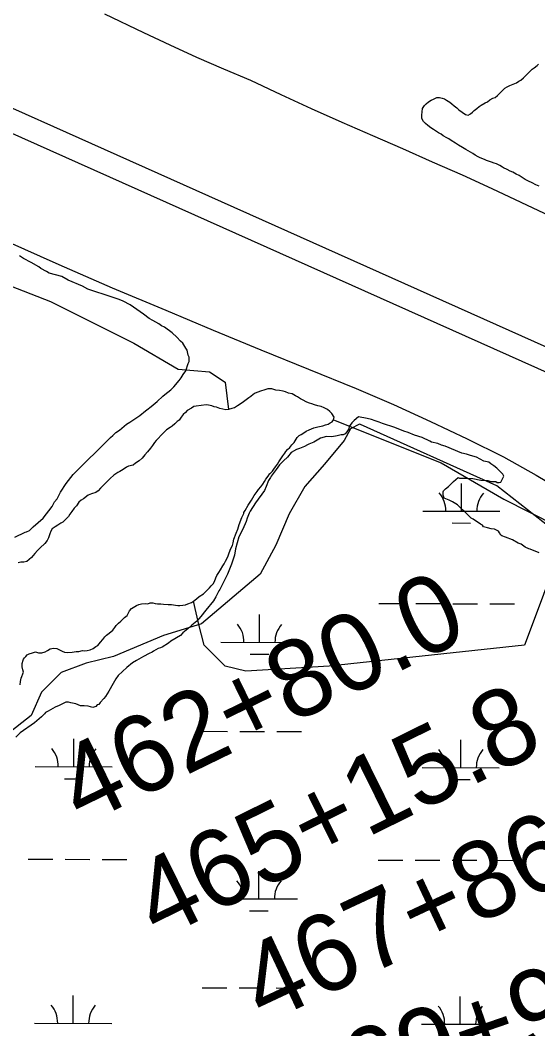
# Model space of a CAD drawing. Extents: x 3180038 to 3217926, y 922069 to 947485.
# Drawn here: x 3203093 to 3203764, y 928423 to 929731 of the extents above; entities that cross this region are included whole.
import ezdxf

# ---------------------------------------------------------------- set-up
doc = ezdxf.new("R2010")
doc.units = 0
for name, color, linetype in [('V-LEVE-TOET', 7, 'Continuous'), ('V-SITE-VEGE', 7, 'Continuous'), ('V-SURV-IDEN', 7, 'Continuous'), ('V-SURV-LINE', 7, 'Continuous'), ('V-TOPO-SHOR', 7, 'Continuous'), ('V-WETL-SWMP', 7, 'Continuous')]:
    doc.layers.add(name, color=color, linetype=linetype)

msp = doc.modelspace()

# ---------------------------------------------------------------- linework, layer by layer
at = {"layer": 'V-LEVE-TOET'}
for points in [[(3203780.1, 929477.2), (3203742.4, 929494.9), (3203704.8, 929512.6), (3203666.3, 929530.2), (3203627.7, 929547.4), (3203589, 929564.5), (3203550.2, 929581.3), (3203510.4, 929598.7), (3203470.7, 929616.5), (3203431.2, 929634.6), (3203391.9, 929653), (3203356.9, 929667.9), (3203322, 929683.1), (3203287.4, 929698.8), (3203253, 929715), (3203202.7, 929739.4)], [(3203074.2, 929445.1), (3203143, 929414.4), (3203212.2, 929384.4), (3203281.6, 929355.1), (3203343.1, 929329.3), (3203404.8, 929303.9), (3203466.6, 929278.7), (3203528.4, 929253.7), (3203576.8, 929232.8), (3203624.8, 929211), (3203672.4, 929188.4), (3203719.5, 929164.9), (3203761.8, 929141.2), (3203803.6, 929116.7)]]:
    msp.add_lwpolyline(points, dxfattribs=at)
at = {"layer": 'V-SITE-VEGE'}
for p, q in [((3203097.3, 929422.3), (3203092.1, 929425.6)), ((3203106.9, 929417.2), (3203097.3, 929422.3)), ((3203117.2, 929411.3), (3203106.9, 929417.2)), ((3203119.7, 929409.4), (3203117.2, 929411.3)), ((3203126.8, 929405.5), (3203119.7, 929409.4)), ((3203130.6, 929403.5), (3203126.8, 929405.5)), ((3203146.7, 929398.9), (3203130.6, 929403.5)), ((3203155, 929394.4), (3203146.7, 929398.9)), ((3203173.7, 929386.6), (3203155, 929394.4)), ((3203180.7, 929382.7), (3203173.7, 929386.6)), ((3203188.4, 929380.1), (3203180.7, 929382.7)), ((3203204.5, 929374.8), (3203188.4, 929380.1)), ((3203213.5, 929371.6), (3203204.5, 929374.8)), ((3203221.2, 929369), (3203213.5, 929371.6)), ((3203226.3, 929367), (3203221.2, 929369)), ((3203235.3, 929362.4), (3203226.3, 929367)), ((3203252.6, 929350.1), (3203235.3, 929362.4)), ((3203260.3, 929344.3), (3203252.6, 929350.1)), ((3203264.8, 929341.7), (3203260.3, 929344.3)), ((3203272.5, 929337.8), (3203264.8, 929341.7)), ((3203276.3, 929335.2), (3203272.5, 929337.8)), ((3203280.2, 929333.3), (3203276.3, 929335.2)), ((3203289.8, 929326.1), (3203280.2, 929333.3)), ((3203296.2, 929320.3), (3203289.8, 929326.1)), ((3203300.7, 929315.1), (3203296.2, 929320.3)), ((3203303.9, 929312.6), (3203300.7, 929315.1)), ((3203307.7, 929306.1), (3203303.9, 929312.6)), ((3203309.6, 929303.5), (3203307.7, 929306.1)), ((3203310.9, 929297.1), (3203309.6, 929303.5)), ((3203307.6, 929276.5), (3203310.8, 929286.1)), ((3203310.8, 929286.1), (3203312.1, 929288.7)), ((3203312.2, 929294.5), (3203310.9, 929297.1)), ((3203312.1, 929288.7), (3203312.2, 929294.5)), ((3203304.3, 929272), (3203307.6, 929276.5)), ((3203292, 929256), (3203299.1, 929264.3)), ((3203299.1, 929264.3), (3203301.7, 929267.5)), ((3203301.7, 929267.5), (3203304.3, 929272)), ((3203280.4, 929245.8), (3203288.1, 929252.2)), ((3203288.1, 929252.2), (3203292, 929256)), ((3203262.9, 929230.4), (3203270.7, 929236.8)), ((3203270.7, 929236.8), (3203277.8, 929243.8)), ((3203277.8, 929243.8), (3203280.4, 929245.8)), ((3203248.1, 929218.9), (3203255.2, 929224.7)), ((3203255.2, 929224.7), (3203257.1, 929225.9)), ((3203257.1, 929225.9), (3203262.9, 929230.4)), ((3203224.8, 929202.3), (3203230.6, 929207.4)), ((3203230.6, 929207.4), (3203235.2, 929210)), ((3203235.2, 929210), (3203248.1, 929218.9)), ((3203522.8, 929209.1), (3203519.5, 929204.6)), ((3203526, 929212.3), (3203522.8, 929209.1)), ((3203531.8, 929216.8), (3203526, 929212.3)), ((3203542.7, 929214.8), (3203531.8, 929216.8)), ((3203548.5, 929213.5), (3203542.7, 929214.8)), ((3203553, 929211.6), (3203548.5, 929213.5)), ((3203558.2, 929210.2), (3203553, 929211.6)), ((3203562.7, 929208.3), (3203558.2, 929210.2)), ((3203578.7, 929203), (3203562.7, 929208.3)), ((3203213.2, 929192.7), (3203217.1, 929196.5)), ((3203217.1, 929196.5), (3203221.6, 929199.7)), ((3203221.6, 929199.7), (3203224.8, 929202.3)), ((3203514.3, 929195), (3203511.7, 929193.7)), ((3203516.3, 929197.6), (3203514.3, 929195)), ((3203518.9, 929201.4), (3203516.3, 929197.6)), ((3203519.5, 929204.6), (3203518.9, 929201.4)), ((3203590.3, 929198.5), (3203578.7, 929203)), ((3203596, 929196.5), (3203590.3, 929198.5)), ((3203604.4, 929193.3), (3203596, 929196.5)), ((3203161.5, 929142.1), (3203210, 929190.1)), ((3203210, 929190.1), (3203213.2, 929192.7)), ((3203467.3, 929181.7), (3203465.4, 929180.5)), ((3203473.7, 929184.3), (3203467.3, 929181.7)), ((3203482.1, 929189.4), (3203473.7, 929184.3)), ((3203489.9, 929191.3), (3203482.1, 929189.4)), ((3203496.9, 929191.2), (3203489.9, 929191.3)), ((3203504, 929192.5), (3203496.9, 929191.2)), ((3203509.2, 929193.8), (3203504, 929192.5)), ((3203511.7, 929193.7), (3203509.2, 929193.8)), ((3203614, 929190), (3203604.4, 929193.3)), ((3203624.3, 929185.4), (3203614, 929190)), ((3203626.2, 929184.2), (3203624.3, 929185.4)), ((3203634.6, 929182.2), (3203626.2, 929184.2)), ((3203639.1, 929180.2), (3203634.6, 929182.2)), ((3203444.1, 929170.9), (3203439.5, 929164.5)), ((3203451.2, 929174.8), (3203444.1, 929170.9)), ((3203455, 929176), (3203451.2, 929174.8)), ((3203461.5, 929178.6), (3203455, 929176)), ((3203465.4, 929180.5), (3203461.5, 929178.6)), ((3203644.2, 929178.9), (3203639.1, 929180.2)), ((3203665.4, 929169.8), (3203644.2, 929178.9)), ((3203671.8, 929168.5), (3203665.4, 929169.8)), ((3203675.7, 929167.2), (3203671.8, 929168.5)), ((3203434.4, 929160), (3203429.2, 929154.9)), ((3203439.5, 929164.5), (3203434.4, 929160)), ((3203682.7, 929165.2), (3203675.7, 929167.2)), ((3203684.7, 929164.5), (3203682.7, 929165.2)), ((3203694.3, 929159.4), (3203684.7, 929164.5)), ((3203700.7, 929158), (3203694.3, 929159.4)), ((3203703.3, 929156.1), (3203700.7, 929158)), ((3203707.1, 929153.5), (3203703.3, 929156.1)), ((3203152.4, 929130.6), (3203161.5, 929142.1)), ((3203424.7, 929148.5), (3203418.2, 929140.2)), ((3203429.2, 929154.9), (3203424.7, 929148.5)), ((3203711, 929150.3), (3203707.1, 929153.5)), ((3203718.7, 929142.5), (3203711, 929150.3)), ((3203719.9, 929139.9), (3203718.7, 929142.5)), ((3203145.3, 929119.1), (3203152.4, 929130.6)), ((3203414.9, 929134.4), (3203411.7, 929126.7)), ((3203417.5, 929138.2), (3203414.9, 929134.4)), ((3203418.2, 929140.2), (3203417.5, 929138.2)), ((3203648.5, 929126.8), (3203654.9, 929133.2)), ((3203654.9, 929133.2), (3203660.7, 929138.3)), ((3203660.7, 929138.3), (3203662.7, 929137.6)), ((3203662.7, 929137.6), (3203672.3, 929137.6)), ((3203672.3, 929137.6), (3203680, 929136.9)), ((3203680, 929136.9), (3203690.3, 929134.9)), ((3203690.3, 929134.9), (3203699.3, 929134.2)), ((3203699.3, 929134.2), (3203703.2, 929132.9)), ((3203703.2, 929132.9), (3203709.6, 929132.9)), ((3203709.6, 929132.9), (3203711.5, 929131.6)), ((3203711.5, 929131.6), (3203714.1, 929131.6)), ((3203714.1, 929131.6), (3203716, 929132.2)), ((3203716, 929132.2), (3203719.9, 929139.9)), ((3203140.7, 929110.7), (3203145.3, 929119.1)), ((3203409.7, 929121.6), (3203398.1, 929105.5)), ((3203411.7, 929126.7), (3203409.7, 929121.6)), ((3203641.3, 929119.7), (3203642, 929121)), ((3203641.3, 929115.2), (3203641.3, 929119.7)), ((3203642, 929121), (3203644.6, 929123.6)), ((3203644.6, 929123.6), (3203648.5, 929126.8)), ((3203134.2, 929100.5), (3203137.5, 929106.9)), ((3203137.5, 929106.9), (3203140.7, 929110.7)), ((3203398.1, 929105.5), (3203390.9, 929094.6)), ((3203642.6, 929111.4), (3203641.3, 929115.2)), ((3203649, 929108.8), (3203642.6, 929111.4)), ((3203653.5, 929106.8), (3203649, 929108.8)), ((3203659.9, 929102.9), (3203653.5, 929106.8)), ((3203666.3, 929096.4), (3203659.9, 929102.9)), ((3203122.6, 929085.7), (3203134.2, 929100.5)), ((3203389.6, 929092.1), (3203387, 929085.6)), ((3203390.9, 929094.6), (3203389.6, 929092.1)), ((3203669.5, 929093.8), (3203666.3, 929096.4)), ((3203677.8, 929085.4), (3203669.5, 929093.8)), ((3203109.6, 929074.2), (3203122.6, 929085.7)), ((3203385.7, 929081.1), (3203381.8, 929071.5)), ((3203387, 929085.6), (3203385.7, 929081.1)), ((3203680.4, 929084.1), (3203677.8, 929085.4)), ((3203690, 929077.7), (3203680.4, 929084.1)), ((3203692.6, 929076.4), (3203690, 929077.7)), ((3203085.8, 929060.8), (3203099.3, 929067.2)), ((3203099.3, 929067.2), (3203101.2, 929067.8)), ((3203101.2, 929067.8), (3203105.1, 929069.7)), ((3203105.1, 929069.7), (3203109.6, 929074.2)), ((3203381.8, 929071.5), (3203376.6, 929061.2)), ((3203693.9, 929074.4), (3203692.6, 929076.4)), ((3203699, 929073.1), (3203693.9, 929074.4)), ((3203703.5, 929071.8), (3203699, 929073.1)), ((3203708, 929071.1), (3203703.5, 929071.8)), ((3203709.9, 929070.5), (3203708, 929071.1)), ((3203713.1, 929068.5), (3203709.9, 929070.5)), ((3203714.4, 929066.6), (3203713.1, 929068.5)), ((3203716.1, 929063.7), (3203714.4, 929066.6)), ((3203717.6, 929062.7), (3203716.1, 929063.7)), ((3203376.6, 929061.2), (3203372, 929045.8)), ((3203722.1, 929060.8), (3203717.6, 929062.7)), ((3203731.1, 929057.5), (3203722.1, 929060.8)), ((3203738.8, 929053), (3203731.1, 929057.5)), ((3203742.6, 929051.7), (3203738.8, 929053)), ((3203747.8, 929047.8), (3203742.6, 929051.7)), ((3203370.7, 929037.5), (3203366.8, 929025.9)), ((3203372, 929045.8), (3203370.7, 929037.5)), ((3203752.3, 929045.8), (3203747.8, 929047.8)), ((3203754.2, 929045.2), (3203752.3, 929045.8)), ((3203765.8, 929040.6), (3203754.2, 929045.2)), ((3203366.8, 929025.9), (3203361.5, 929013.1)), ((3203361.5, 929013.1), (3203354.4, 928998.3)), ((3203354.4, 928998.3), (3203351.8, 928993.2)), ((3203350.5, 928991.2), (3203346.6, 928983.5)), ((3203351.8, 928993.2), (3203350.5, 928991.2)), ((3203343.4, 928978.4), (3203333.6, 928966.2)), ((3203346.6, 928983.5), (3203343.4, 928978.4)), ((3203333.6, 928966.2), (3203327.2, 928957.9)), ((3203315.5, 928947), (3203310.4, 928941.9)), ((3203322, 928952.1), (3203315.5, 928947)), ((3203327.2, 928957.9), (3203322, 928952.1)), ((3203300.7, 928933.6), (3203288.4, 928925.9)), ((3203303.9, 928936.8), (3203300.7, 928933.6)), ((3203310.4, 928941.9), (3203303.9, 928936.8)), ((3203285.2, 928923.4), (3203276.8, 928918.3)), ((3203288.4, 928925.9), (3203285.2, 928923.4)), ((3203260, 928910), (3203252.9, 928906.2)), ((3203263.9, 928911.9), (3203260, 928910)), ((3203265.8, 928913.2), (3203263.9, 928911.9)), ((3203271.6, 928916.4), (3203265.8, 928913.2)), ((3203274.8, 928917.6), (3203271.6, 928916.4)), ((3203276.8, 928918.3), (3203274.8, 928917.6)), ((3203238.7, 928897.9), (3203231, 928892.1)), ((3203243.9, 928901.1), (3203238.7, 928897.9)), ((3203252.9, 928906.2), (3203243.9, 928901.1)), ((3203220, 928881.3), (3203216.7, 928877.4)), ((3203231, 928892.1), (3203220, 928881.3)), ((3203213.5, 928871), (3203207.6, 928861.4)), ((3203216.7, 928877.4), (3203213.5, 928871)), ((3203203.7, 928854.3), (3203201.2, 928851.7)), ((3203207.6, 928861.4), (3203203.7, 928854.3)), ((3203143.2, 928842.4), (3203138, 928840.5)), ((3203152.2, 928846.9), (3203143.2, 928842.4)), ((3203155.4, 928846.8), (3203152.2, 928846.9)), ((3203158.7, 928846.2), (3203155.4, 928846.8)), ((3203160.6, 928845.5), (3203158.7, 928846.2)), ((3203165.1, 928844.9), (3203160.6, 928845.5)), ((3203170.9, 928842.3), (3203165.1, 928844.9)), ((3203176, 928842.2), (3203170.9, 928842.3)), ((3203181.2, 928841.6), (3203176, 928842.2)), ((3203186.9, 928840.2), (3203181.2, 928841.6)), ((3203190.8, 928841.5), (3203186.9, 928840.2)), ((3203192.7, 928843.4), (3203190.8, 928841.5)), ((3203194.7, 928844.1), (3203192.7, 928843.4)), ((3203196.6, 928846.6), (3203194.7, 928844.1)), ((3203201.2, 928851.7), (3203196.6, 928846.6)), ((3203124.5, 928831.6), (3203120.6, 928827.7)), ((3203125.8, 928833.5), (3203124.5, 928831.6)), ((3203129, 928835.4), (3203125.8, 928833.5)), ((3203138, 928840.5), (3203129, 928835.4)), ((3203111.6, 928820), (3203092.8, 928807.3)), ((3203120.6, 928827.7), (3203111.6, 928820)), ((3203092.8, 928807.3), (3203087, 928801.5))]:
    msp.add_line(p, q, dxfattribs=at)
at = {"layer": 'V-SURV-LINE'}
for points in [[(3202254, 929988.1), (3203980.7, 929215.6)], [(3203968.4, 929188.3), (3202241.8, 929960.7)]]:
    msp.add_lwpolyline(points, dxfattribs=at)
at = {"layer": 'V-TOPO-SHOR'}
for points in [[(3203670.4, 929609.1), (3203673.8, 929608.1), (3203676.9, 929609.9), (3203679.3, 929611.9), (3203681.7, 929614.3), (3203685, 929616.7), (3203688, 929619.3), (3203690.6, 929621.3), (3203695.9, 929624.1), (3203698.9, 929625.7), (3203702.1, 929628.1), (3203706, 929630.3), (3203709, 929631.3), (3203712, 929633.7), (3203714.9, 929636.7), (3203717.5, 929639.5), (3203721.3, 929643.3), (3203724.2, 929644.9), (3203728, 929646.7), (3203732, 929648.5), (3203736.3, 929650.1), (3203739.5, 929652.1), (3203742.1, 929653.7), (3203745.4, 929656.5), (3203748.6, 929659.5), (3203751.5, 929662.5), (3203754.1, 929665.1), (3203756.9, 929667.7), (3203758.3, 929668.7), (3203759.6, 929669.7), (3203763.2, 929672.7), (3203765, 929674.5)], [(3203718.2, 929540.6), (3203714.8, 929542.8), (3203710.4, 929545.1), (3203707.4, 929546.1), (3203704.1, 929547.3), (3203697.7, 929549.2), (3203694.9, 929550.6), (3203689.5, 929552.8), (3203686.6, 929554.3), (3203682.8, 929556.5), (3203679.8, 929558.3), (3203674, 929561.8), (3203670.8, 929563.6), (3203666.4, 929566.1), (3203661.3, 929569.5), (3203657.5, 929571.9), (3203651.7, 929575.4), (3203648.7, 929577.4), (3203646.1, 929579), (3203641.5, 929581.5), (3203638.7, 929583.5), (3203635.4, 929585.3), (3203632.6, 929587.2), (3203629, 929589.6), (3203625.6, 929591.6), (3203621.4, 929594.7), (3203618.4, 929597.5), (3203616, 929600.2), (3203613.6, 929604), (3203613.6, 929608.4), (3203614, 929612.5), (3203614.6, 929616.9), (3203617.1, 929620.7), (3203619.3, 929623.1), (3203622.5, 929625.3), (3203626, 929627.5), (3203628.8, 929629.1), (3203633.3, 929631.1), (3203636.7, 929631.3), (3203640.1, 929630.4), (3203643.1, 929629.2), (3203645.9, 929627.8), (3203649.9, 929625.2), (3203652.8, 929622.9), (3203655.6, 929620.5), (3203659, 929617.7), (3203661.6, 929615.2), (3203670.4, 929609.1)], [(3202699.2, 929544.8), (3202905.9, 929457.9), (3202966.7, 929430.9), (3203132.2, 929366.7), (3203240.3, 929312.6), (3203297.7, 929278.9), (3203338.2, 929275.5), (3203358.5, 929262), (3203363, 929226.7)], [(3203765.8, 929516), (3203761.6, 929518), (3203757, 929520.3), (3203752, 929522.7), (3203747.9, 929524.9), (3203743.9, 929527.4), (3203739.9, 929530), (3203736.1, 929531.9), (3203731.7, 929534.1), (3203728.2, 929535.7), (3203724.6, 929537.8), (3203719.6, 929539.8), (3203718.2, 929540.6)], [(3203340.7, 928998), (3203343.3, 929000.6), (3203344.8, 929003.6), (3203346.4, 929008.2), (3203347.9, 929011.2), (3203350.6, 929015.3), (3203352.5, 929018.7), (3203355.5, 929023.6), (3203357.4, 929026.2), (3203359.3, 929029.6), (3203362, 929035.6), (3203363.9, 929040.5), (3203366.2, 929046.2), (3203368.1, 929050), (3203368.9, 929053.7), (3203370, 929058.3), (3203373.1, 929066.2), (3203375, 929071.1), (3203376.9, 929077.5), (3203380.4, 929086.5), (3203383, 929091.8), (3203383, 929092.9), (3203384.6, 929095.5), (3203388.4, 929102.3), (3203392.9, 929109.1), (3203396.4, 929115.1), (3203400.2, 929120), (3203402.1, 929122.6), (3203405.1, 929126), (3203407.4, 929129.8), (3203409.7, 929133.2), (3203411.6, 929136.2), (3203414.6, 929139.9), (3203416.5, 929143.3), (3203416.9, 929143.7), (3203419.9, 929146.3), (3203421.8, 929149), (3203424.1, 929152.3), (3203426.4, 929155.7), (3203428.3, 929158.4), (3203430.2, 929161.4), (3203433.6, 929166.3), (3203435.9, 929170), (3203437.4, 929171.9), (3203439.7, 929174.5), (3203442.4, 929177.2), (3203445, 929180.6), (3203448.1, 929183.9), (3203452.2, 929190.3), (3203452.6, 929190.7), (3203454.5, 929192.6), (3203457.2, 929194.1), (3203460.6, 929196.3), (3203463.6, 929198.2), (3203467.4, 929200.1), (3203470.8, 929201.6), (3203473.8, 929202.7), (3203478.7, 929203.8), (3203485.2, 929205.3), (3203488.6, 929206.4), (3203492.3, 929207.5), (3203495, 929209), (3203497.6, 929210.5), (3203499.2, 929213.1), (3203499.9, 929216.5), (3203496.9, 929221.1), (3203495.4, 929223), (3203494.3, 929224.1), (3203491.3, 929226.7), (3203487.2, 929228.7), (3203483, 929230.2), (3203478.9, 929231.3), (3203474.7, 929232.5), (3203471, 929234), (3203467.9, 929234.8), (3203464.6, 929235.9), (3203458.9, 929239), (3203456.3, 929240.5), (3203452.5, 929242.8), (3203449.9, 929244.3), (3203445.4, 929246.6), (3203440.8, 929247.8), (3203437.1, 929249.3), (3203434.1, 929250.4), (3203429.2, 929251.2), (3203424.2, 929251.6), (3203419.4, 929253.5), (3203414.1, 929253.2), (3203410.3, 929252.1), (3203404.6, 929250.2), (3203397.8, 929247.6), (3203395.2, 929246.1), (3203392.1, 929243.5), (3203389.5, 929241.6), (3203386.1, 929239), (3203382.6, 929236.4), (3203379.6, 929234.1), (3203374.7, 929231.1), (3203370.9, 929228.5), (3203367.5, 929227.8), (3203363, 929226.7)], [(3203321.1, 929231), (3203318.1, 929230.3), (3203315, 929228.4), (3203309.4, 929225), (3203307.1, 929222.8), (3203304.4, 929219.8), (3203301.8, 929216.4), (3203299.1, 929212.6), (3203296.4, 929210.8), (3203293.4, 929207.8), (3203290, 929204.8), (3203287.3, 929203.3), (3203282.8, 929199.9), (3203279, 929196.5), (3203275.6, 929193.1), (3203271.8, 929189), (3203269.1, 929186.4), (3203267.2, 929183.7), (3203264.6, 929180), (3203261.9, 929176.2), (3203258.1, 929171.7), (3203254.3, 929167.6), (3203250.9, 929163.4), (3203247.1, 929159.7), (3203242.6, 929156.7), (3203239.5, 929154.4), (3203233.5, 929152.9), (3203230.8, 929151.5), (3203226.3, 929148.5), (3203222.1, 929146.2), (3203219.5, 929144.7), (3203214.2, 929141.3), (3203209.6, 929137.2), (3203205.5, 929133.1), (3203201.7, 929129.3), (3203197.1, 929124.4), (3203194.1, 929121.1), (3203191, 929118.8), (3203185.4, 929117), (3203181.2, 929115.5), (3203175.1, 929110.6), (3203172.1, 929108.7), (3203169.1, 929106.1), (3203165.7, 929101.6), (3203163, 929098.6), (3203160, 929094.4), (3203157.3, 929090.7), (3203155.4, 929087.7), (3203152, 929084.3), (3203148.2, 929080.5), (3203145.5, 929079), (3203141.7, 929076.4), (3203138, 929074.5), (3203134.5, 929071.9), (3203132.6, 929068.5), (3203131.5, 929065.1), (3203129.6, 929060.2), (3203128, 929056.5), (3203124.6, 929052.7), (3203118.6, 929047.1), (3203115.5, 929043.7), (3203111.7, 929039.9), (3203107.6, 929034.7), (3203104.5, 929032.1), (3203101.5, 929029.4), (3203097.7, 929028.3), (3203093.6, 929028.3), (3203090.2, 929027.6)], [(3203363, 929226.7), (3203359.6, 929225.9), (3203351.6, 929227.8), (3203347.5, 929229.4), (3203344.5, 929230.1), (3203341.5, 929231.3), (3203336.9, 929232.1), (3203333.9, 929232.5), (3203321.1, 929231)], [(3203499.2, 929213.1), (3203638.9, 929157.3), (3203719.9, 929110), (3203787.5, 929076.2), (3203801, 929066.1), (3203767.2, 928974.8), (3203747, 928920.8), (3203493.6, 928893.8), (3203385.5, 928887), (3203358.5, 928893.8), (3203331.5, 928920.8), (3203324.7, 928947.8), (3203317.5, 928978.1)], [(3203092.7, 928869.4), (3203093.1, 928873.6), (3203094.3, 928878.1), (3203097, 928886), (3203096.2, 928889), (3203095.5, 928892.8), (3203095.5, 928897), (3203096.7, 928901.5), (3203097.1, 928902.6), (3203098.6, 928904.5), (3203100.1, 928906), (3203102, 928908.3), (3203104.6, 928909.7), (3203108.8, 928910.9), (3203112.6, 928912), (3203116.4, 928910.8), (3203120.9, 928910.8), (3203125.4, 928912.3), (3203128.1, 928913.8), (3203131.9, 928916), (3203136, 928916.8), (3203140.2, 928916.4), (3203143.9, 928914.8), (3203147.3, 928912.9), (3203150.3, 928911.8), (3203153.7, 928911.4), (3203160.1, 928911.7), (3203165.4, 928912.5), (3203168.8, 928912.8), (3203173.8, 928913.9), (3203176.8, 928913.5), (3203179.8, 928913.9), (3203183.6, 928914.6), (3203187.7, 928916.5), (3203190.8, 928919.1), (3203193.4, 928920.6), (3203196.8, 928924.8), (3203199.9, 928928.1), (3203202.5, 928931.5), (3203204.8, 928933.8), (3203208.2, 928936.4), (3203212.8, 928940.1), (3203215.8, 928943.9), (3203217.3, 928946.5), (3203220.4, 928949.5), (3203223.4, 928951.8), (3203225.7, 928954.1), (3203228.3, 928956.7), (3203231.7, 928959.3), (3203232.1, 928960.4), (3203233.3, 928962.7), (3203234.8, 928965.3), (3203237.1, 928968.3), (3203243.9, 928972.1), (3203246.5, 928973.6), (3203250.3, 928974.3), (3203255.2, 928974.7), (3203258.2, 928974.6), (3203261.6, 928975.8), (3203264.7, 928975.7), (3203268.1, 928975), (3203271.1, 928974.6), (3203275.2, 928974.6), (3203278.6, 928974.2), (3203284.7, 928973.8), (3203289.2, 928973.4), (3203294.1, 928972.6), (3203297.1, 928972.2), (3203300.1, 928972.5), (3203303.9, 928972.9), (3203307.3, 928973.3), (3203310.3, 928974.4), (3203314.9, 928976.2), (3203317.5, 928978.1), (3203321.7, 928981.1), (3203325.1, 928984.1), (3203330.4, 928987.5), (3203333.8, 928990.5), (3203338.4, 928995), (3203340.7, 928998)]]:
    msp.add_lwpolyline(points, dxfattribs=at)
at = {"layer": 'V-WETL-SWMP'}
for p, q in [((3203665, 929094.7), (3203665.1, 929130.7)), ((3203615, 929094.8), (3203715, 929094.6)), ((3203653, 929079.3), (3203677, 929079.2)), ((3203557.9, 928974.9), (3203589.9, 928974.8)), ((3203605.9, 928974.8), (3203637.9, 928974.7)), ((3203653.9, 928974.6), (3203685.9, 928974.6)), ((3203701.9, 928974.5), (3203733.9, 928974.5)), ((3203403.2, 928924.5), (3203403.3, 928960.5)), ((3203353.2, 928924.6), (3203453.2, 928924.4)), ((3203391.1, 928909.1), (3203415.1, 928909)), ((3203329.5, 928809.2), (3203361.5, 928809.1)), ((3203377.5, 928809.1), (3203409.5, 928809)), ((3203425.5, 928809), (3203457.5, 928808.9)), ((3203162.3, 928763.2), (3203162.4, 928799.2)), ((3203664.2, 928762), (3203664.3, 928798)), ((3203112.3, 928763.3), (3203212.3, 928763)), ((3203614.2, 928762.1), (3203714.2, 928761.9)), ((3203150.3, 928747.7), (3203174.3, 928747.7)), ((3203652.2, 928746.6), (3203676.2, 928746.6)), ((3203103.2, 928643.2), (3203135.2, 928643.1)), ((3203151.2, 928643.1), (3203183.2, 928643)), ((3203199.2, 928643), (3203231.2, 928642.9)), ((3203557.1, 928642.2), (3203589.1, 928642.1)), ((3203605.1, 928642.1), (3203637.1, 928642)), ((3203653.1, 928642), (3203685.1, 928641.9)), ((3203701.1, 928641.9), (3203733.1, 928641.8)), ((3203402.4, 928591.8), (3203402.5, 928627.8)), ((3203352.4, 928591.9), (3203452.4, 928591.7)), ((3203390.4, 928576.4), (3203414.4, 928576.3)), ((3203328.8, 928476.5), (3203360.8, 928476.5)), ((3203376.8, 928476.4), (3203408.8, 928476.4)), ((3203424.8, 928476.3), (3203456.8, 928476.2)), ((3203161.6, 928430.5), (3203161.7, 928466.5)), ((3203663.5, 928429.3), (3203663.6, 928465.3)), ((3203111.6, 928430.6), (3203211.6, 928430.4)), ((3203613.5, 928429.5), (3203713.5, 928429.2))]:
    msp.add_line(p, q, dxfattribs=at)
msp.add_lwpolyline([(3203790.7, 929065.4), (3203711.1, 929127.4), (3203534.2, 929207), (3203532.8, 929207.5), (3203521.4, 929201.6), (3203512.9, 929186.3), (3203487.4, 929155.7), (3203462, 929126.8), (3203441.6, 929091.2), (3203424.6, 929050.4), (3203404.2, 929013), (3203327.8, 928948.5), (3203278.6, 928933.2), (3203214, 928906), (3203178.4, 928897.5), (3203146.1, 928885.6), (3203120.7, 928860.1), (3203107.1, 928829.6), (3203074.8, 928804.1)], dxfattribs=at)
for centre, start, end in [((3203609.7, 929095.3), 359.099, 40.6427), ((3203720.2, 929095), 139.099, 180.6427), ((3203347.9, 928925.1), 359.099, 40.6427), ((3203458.4, 928924.8), 139.099, 180.6427), ((3203107.1, 928763.8), 359.099, 40.6427), ((3203217.6, 928763.5), 139.099, 180.6427), ((3203609, 928762.6), 359.099, 40.6427), ((3203719.5, 928762.4), 139.099, 180.6427), ((3203347.2, 928592.4), 359.099, 40.6427), ((3203457.7, 928592.1), 139.099, 180.6427), ((3203106.3, 928431.1), 359.099, 40.6427), ((3203216.8, 928430.8), 139.099, 180.6427), ((3203608.2, 928429.9), 359.099, 40.6427), ((3203718.7, 928429.7), 139.099, 180.6427)]:
    msp.add_arc(centre, 35.2, start, end, dxfattribs=at)

# ---------------------------------------------------------------- texts
at = {"layer": 'V-SURV-IDEN'}
for s, rotation, p in [('462+80.0', 25.9551, (3203173, 928686.1)), ('465+15.8', 26.2882, (3203272, 928537.4)), ('467+86.1', 25.1092, (3203408.9, 928429)), ('469+98.0', 19.016, (3203462, 928293.3))]:
    msp.add_text(s, height=100, rotation=rotation, dxfattribs=at).set_placement(p)

doc.saveas('drawing.dxf')
